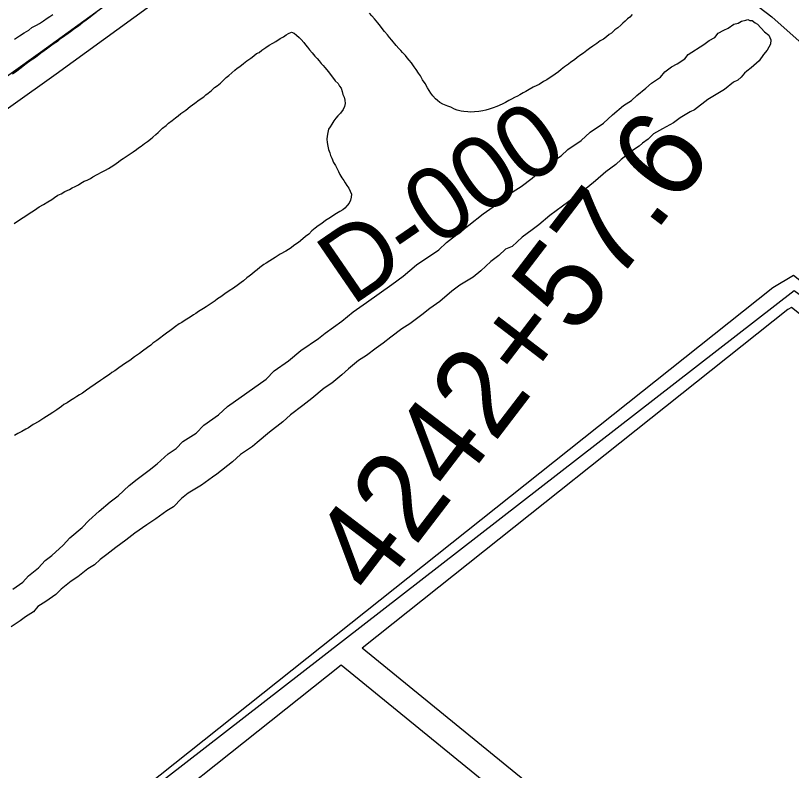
# Model space of a CAD drawing. Extents: x 3297753 to 3335611, y 652252 to 677623.
# Drawn here: x 3307963 to 3308846, y 668771 to 669630 of the extents above; entities that cross this region are included whole.
import ezdxf

# ---------------------------------------------------------------- set-up
doc = ezdxf.new("R2010")
doc.units = 0
for name, color, linetype in [('V-RIVR-RANG-IDEN', 7, 'Continuous'), ('V-ROAD-CNTR', 7, 'Continuous'), ('V-SITE-OTLN', 7, 'Continuous'), ('V-SITE-VEGE', 7, 'Continuous'), ('V-SURV-IDEN', 7, 'Continuous'), ('V-TOPO-SHOR', 7, 'Continuous')]:
    doc.layers.add(name, color=color, linetype=linetype)

msp = doc.modelspace()

# ---------------------------------------------------------------- linework, layer by layer
at = {"layer": 'V-ROAD-CNTR'}
for points in [[(3308552.14, 669971.42), (3308505.63, 669941.31), (3308470.59, 669919.23), (3308429.58, 669897.99), (3308390.61, 669875.75), (3308287.73, 669801.85), (3307991.97, 669587.42), (3307744.65, 669410.84)], [(3308568.45, 669946.24), (3308521.78, 669916.02), (3308485.5, 669893.17), (3308443.92, 669871.63), (3308406.84, 669850.47), (3308305.29, 669777.52), (3308009.49, 669563.07), (3307762.08, 669386.42)], [(3309297.21, 668604.01), (3309272.77, 668622.2), (3309454.59, 668854.58), (3308848.87, 669333.71), (3308825.15, 669319.72), (3307979.83, 668647.03), (3307984.91, 668626.4), (3308750.9, 667998.98), (3308768.79, 668004.43), (3308787.77, 668013.74), (3309007.89, 668290.12), (3309046.24, 668348.39), (3308869.22, 668492.75)], [(3309233.59, 668620.8), (3309412.58, 668849.56), (3308846.39, 669297.42), (3308842.19, 669294.95), (3308358.02, 668909.65)], [(3308835.13, 668520.56), (3308358.02, 668909.65)], [(3308334, 668890.53), (3308017.39, 668638.58)], [(3308921.59, 668229.91), (3308983.57, 668307.74), (3309006.29, 668342.26), (3308334, 668890.53)]]:
    msp.add_lwpolyline(points, dxfattribs=at)
at = {"layer": 'V-SITE-OTLN'}
msp.add_lwpolyline([(3310059.31, 668485.99), (3309541.58, 667838.59), (3309020.19, 667211.38), (3308900.15, 667066.98), (3308446.64, 667480.08), (3308541.98, 667599.31), (3308818.85, 667943.59), (3308800.75, 667958.59), (3307977.96, 668640.29), (3308849.49, 669316.77), (3309505.91, 668836.05), (3309552.11, 668802.21), (3309584.34, 668847.67)], close=True, dxfattribs=at)
at = {"layer": 'V-SITE-VEGE'}
for points in [[(3307960.32, 668976.7), (3307971.7, 668984.8), (3307978.13, 668991.88), (3307989.55, 669001.2), (3307997.26, 669009.45), (3308004.86, 669015.26), (3308017.61, 669026.98), (3308025.32, 669035.23), (3308039.3, 669046.9), (3308047, 669055.16), (3308058.48, 669065.7), (3308071.18, 669076.19), (3308080.06, 669083.17), (3308092.81, 669094.89), (3308101.69, 669101.87), (3308115.62, 669112.32), (3308124.5, 669119.29), (3308137.25, 669131.01), (3308146.08, 669136.77), (3308153.78, 669145.02), (3308168.88, 669154.19), (3308177.86, 669163.61), (3308194.28, 669175.18), (3308204.49, 669184.55), (3308248.71, 669215.77), (3308257.7, 669225.2), (3308274.12, 669236.76), (3308288.1, 669248.43), (3308308.3, 669262.28), (3308315.9, 669268.09), (3308334.88, 669282), (3308347.58, 669292.49), (3308362.73, 669302.88), (3308391.81, 669323.71), (3308404.46, 669332.98), (3308419.71, 669345.82), (3308444.96, 669363.14), (3308453.89, 669371.34), (3308469.09, 669382.96), (3308479.24, 669391.11), (3308495.72, 669403.89), (3308507.1, 669411.99), (3308515.97, 669418.97), (3308529.9, 669429.41), (3308538.73, 669435.17), (3308551.38, 669444.44), (3308560.31, 669452.64), (3308571.73, 669461.96), (3308584.33, 669470.01), (3308591.98, 669477.04), (3308607.14, 669487.43), (3308617.34, 669496.81), (3308632.49, 669507.2), (3308642.69, 669516.57), (3308655.4, 669527.07), (3308664.22, 669532.82), (3308670.6, 669538.68), (3308680.75, 669546.83), (3308687.13, 669552.69), (3308697.23, 669559.62), (3308702.38, 669565.53), (3308709.98, 669571.33), (3308716.26, 669574.74), (3308725.08, 669580.5), (3308728.96, 669585.24), (3308746.61, 669596.75), (3308752.94, 669601.39), (3308759.21, 669604.8), (3308763.09, 669609.54), (3308769.36, 669612.95), (3308774.36, 669615.19), (3308780.68, 669619.82), (3308785.63, 669620.84), (3308789.4, 669623.13), (3308794.35, 669624.15), (3308796.85, 669625.27), (3308799.25, 669623.94), (3308801.69, 669623.84), (3308805.26, 669621.23), (3308807.66, 669619.91)], [(3308807.66, 669619.91), (3308815.86, 669610.98), (3308820.6, 669607.1), (3308822.84, 669602.1), (3308822.63, 669597.21), (3308818.65, 669590.02), (3308814.77, 669585.28), (3308809.56, 669578.15), (3308800.63, 669569.95), (3308795.58, 669566.48), (3308793.03, 669564.14), (3308789.16, 669559.4), (3308785.33, 669555.88), (3308780.33, 669553.65)], [(3308780.33, 669553.65), (3308770.18, 669545.49), (3308751.31, 669534.04), (3308736.1, 669522.42), (3308731.1, 669520.18), (3308719.78, 669513.31), (3308712.18, 669507.5), (3308699.63, 669500.68), (3308689.58, 669494.97), (3308683.21, 669489.11), (3308676.88, 669484.48), (3308673.06, 669480.96), (3308664.23, 669475.21), (3308661.68, 669472.86), (3308652.8, 669465.88), (3308646.43, 669460.02), (3308635.05, 669451.93), (3308623.57, 669441.38), (3308614.69, 669434.4), (3308602.04, 669425.13), (3308593.17, 669418.15), (3308571.64, 669401.9), (3308558.94, 669391.41), (3308551.33, 669385.6), (3308539.96, 669377.5), (3308528.48, 669366.95), (3308520.98, 669363.6), (3308513.33, 669356.57), (3308504.45, 669349.59), (3308492.97, 669339.04), (3308484.1, 669332.06), (3308469, 669322.89), (3308460.12, 669315.92), (3308446.14, 669304.25), (3308434.77, 669296.15), (3308425.89, 669289.17), (3308411.96, 669278.73), (3308403.14, 669272.97), (3308390.49, 669263.7), (3308381.61, 669256.72), (3308374.01, 669250.92), (3308362.64, 669242.82), (3308353.81, 669237.06), (3308342.38, 669227.74), (3308334.73, 669220.71), (3308323.31, 669211.39), (3308314.48, 669205.63), (3308300.5, 669193.97), (3308290.35, 669185.82), (3308276.42, 669175.37), (3308267.49, 669167.17), (3308252.29, 669155.56), (3308238.31, 669143.89), (3308233.21, 669139.2), (3308219.34, 669129.98), (3308210.41, 669121.78), (3308192.66, 669107.82), (3308187.6, 669104.36), (3308174.95, 669095.09), (3308159.86, 669085.92), (3308152.26, 669080.12), (3308143.27, 669070.69), (3308135.73, 669066.11), (3308123.07, 669056.83), (3308112.98, 669049.91), (3308099.1, 669040.69), (3308088.95, 669032.54), (3308077.57, 669024.44), (3308067.42, 669016.29), (3308059.82, 669010.48), (3308053.44, 669004.62), (3308045.89, 669000.04), (3308034.46, 668990.71), (3308026.92, 668986.13), (3308015.49, 668976.81), (3308009.11, 668970.95), (3307997.74, 668962.85), (3307988.91, 668957.1), (3307983.76, 668951.19), (3307974.93, 668945.43), (3307968.61, 668940.8), (3307958.51, 668933.87)]]:
    msp.add_lwpolyline(points, dxfattribs=at)
at = {"layer": 'V-TOPO-SHOR'}
for points in [[(3308544.23, 669933.42), (3308590.17, 669868.64), (3308614.17, 669839.09), (3308651.48, 669792.63), (3308685.75, 669751.9), (3308729.23, 669707.5), (3308771.54, 669668.77), (3308824.07, 669628.2), (3308882.65, 669576.15), (3308936.45, 669532.73), (3308997.76, 669489.92), (3309061.11, 669440.01), (3309147.21, 669375.1), (3309187.52, 669344.41), (3309284.28, 669266.43), (3309360.01, 669210.84), (3309424.24, 669159.49), (3309496.67, 669103.12), (3309550.55, 669061.56), (3309616.94, 669007.49)], [(3308055.21, 669632.93), (3308050.68, 669629.61), (3308048.25, 669627.66), (3308043.71, 669624.34), (3308040.08, 669621.56), (3308035.23, 669617.67), (3308029.5, 669613.81), (3308025.86, 669611.03), (3308023.15, 669609.09), (3308019.52, 669606.61), (3308013.48, 669602.18), (3308011.05, 669600.23), (3308007.43, 669597.75), (3308004.71, 669595.81), (3307998.66, 669591.38), (3307995.94, 669589.45), (3307992.31, 669586.67), (3307989.88, 669584.72), (3307985.96, 669581.96), (3307983.24, 669580.02), (3307979.62, 669577.54), (3307975.68, 669574.48), (3307969.92, 669570.04), (3307965.08, 669566.43), (3307959.95, 669562.84)], [(3308665.08, 669630.82), (3308662.42, 669627.93), (3308660.01, 669625.72), (3308657.37, 669623.29), (3308654.49, 669620.87), (3308652.32, 669618.65), (3308648.72, 669615.57), (3308645.39, 669613.16), (3308641.77, 669609.62), (3308639.15, 669607.88), (3308636.05, 669605.47), (3308632.47, 669602.85), (3308628.91, 669600.69), (3308624.86, 669597.86), (3308620.56, 669594.57), (3308616.52, 669591.97), (3308613.43, 669589.79), (3308609.61, 669586.95), (3308606.75, 669584.99), (3308602.68, 669581.69), (3308599.35, 669579.3), (3308595.53, 669576.45), (3308592.89, 669574.25), (3308588.14, 669571.22), (3308584.32, 669568.15), (3308581.2, 669565.51), (3308577.39, 669562.89), (3308574.77, 669560.92), (3308571.68, 669558.98), (3308567.88, 669556.59), (3308564.09, 669554.44), (3308559.33, 669551.18), (3308556.5, 669549.91), (3308552.49, 669548), (3308548, 669545.42), (3308543.97, 669543.05), (3308541.13, 669541.55), (3308537.34, 669539.4), (3308534.74, 669537.89), (3308531.44, 669536.42), (3308527.65, 669534.26), (3308524.81, 669532.77), (3308521.02, 669530.62), (3308517.96, 669529.13), (3308513.95, 669527.22), (3308511.12, 669525.95), (3308507.14, 669524.73), (3308502.45, 669523.08), (3308498.48, 669522.09), (3308495.21, 669521.31), (3308490.78, 669520.34), (3308485.67, 669519.87), (3308481.74, 669519.8), (3308478.05, 669519.96), (3308473.68, 669520.38), (3308470.46, 669520.74), (3308466.12, 669522.08), (3308463.16, 669523.13), (3308458.63, 669525.17), (3308455.21, 669526.47), (3308449.77, 669528.78), (3308446.38, 669530.78), (3308443.69, 669532.74), (3308441.25, 669534.92), (3308438.37, 669538.05), (3308435.97, 669541.38), (3308434.02, 669544.47), (3308432.29, 669547.32), (3308429.5, 669552.29), (3308426.67, 669556.34), (3308424.1, 669561.07), (3308422.15, 669564.16), (3308419.31, 669568.2), (3308417.12, 669571.07), (3308413.85, 669575.6), (3308411.22, 669578.95), (3308409.24, 669581.34), (3308407.04, 669583.98), (3308403.96, 669587.57), (3308401.98, 669589.97), (3308399.76, 669592.14), (3308396.67, 669595.51), (3308391.62, 669601.73), (3308388.96, 669604.61), (3308386.77, 669607.48), (3308383.48, 669611.55), (3308380.84, 669614.67), (3308378.88, 669617.52), (3308375.57, 669621.13), (3308371.84, 669625.91), (3308368.75, 669629.28), (3308366.33, 669632.15)], [(3307962.23, 669602.89), (3307967.95, 669606.45), (3307973.38, 669610.03), (3307978.48, 669613.04), (3307982.12, 669615.81), (3307987.23, 669618.82), (3307990.82, 669620.72), (3307995.35, 669623.75), (3307999.56, 669626.5), (3308002.28, 669628.44)], [(3308002.28, 669628.44), (3308005.89, 669630.63)], [(3307961.85, 669393.12), (3307967.87, 669396.97), (3307972.09, 669399.72), (3307975.1, 669401.65), (3307979.93, 669404.96), (3307983.84, 669407.43), (3307987.76, 669410.19), (3307990.47, 669411.83), (3307995.27, 669414.56), (3308000.09, 669417.58), (3308004.89, 669420.31), (3308007.92, 669422.52), (3308011.54, 669425.01), (3308015.43, 669426.89), (3308019.63, 669429.35), (3308024.72, 669431.77), (3308028.01, 669433.39), (3308031.3, 669435.01), (3308035.19, 669436.89), (3308037.91, 669438.83), (3308041.51, 669441.02), (3308044.79, 669442.35), (3308048.68, 669444.23), (3308051.39, 669445.88), (3308056.48, 669448.59), (3308062.18, 669451.57), (3308065.77, 669453.47), (3308069.37, 669455.37), (3308075.39, 669459.21), (3308077.82, 669461.17), (3308080.54, 669463.1), (3308082.97, 669465.05), (3308085.98, 669466.97), (3308090.5, 669470), (3308097.13, 669474.41), (3308101.06, 669477.17), (3308103.48, 669479.12), (3308106.5, 669481.05), (3308110.14, 669484.11), (3308113.46, 669486.32), (3308117.09, 669489.09), (3308119.82, 669491.32), (3308123.18, 669494.4), (3308125.62, 669496.64), (3308130.8, 669501.4), (3308134.74, 669504.46), (3308137.48, 669506.98), (3308141.71, 669510.02), (3308145.65, 669513.08), (3308148.69, 669515.59), (3308151.43, 669518.11), (3308157.16, 669521.97), (3308162.32, 669526.14), (3308167.45, 669529.73), (3308172.59, 669533.62), (3308177.73, 669537.21), (3308179.88, 669539.46), (3308182.59, 669541.4), (3308186.53, 669544.45), (3308189.89, 669547.54), (3308192.91, 669549.75), (3308196.55, 669552.82), (3308199.3, 669555.34), (3308203.26, 669558.98), (3308206.29, 669561.2), (3308209.64, 669564.28), (3308212.99, 669567.36), (3308215.72, 669569.59), (3308218.75, 669571.8), (3308222.68, 669574.86), (3308226.62, 669577.91), (3308231.16, 669581.24), (3308234.78, 669583.72), (3308237.82, 669586.23), (3308240.51, 669587.58), (3308243.84, 669590.08), (3308248.37, 669593.4), (3308252, 669595.88), (3308256.2, 669598.34), (3308259.8, 669600.24), (3308264.62, 669603.55), (3308268.22, 669605.45), (3308271.25, 669607.67), (3308274.25, 669609.3), (3308277.52, 669610.62), (3308280.41, 669609.62), (3308283.24, 669607.16), (3308286.06, 669604.7), (3308288.3, 669602.26), (3308291.38, 669598.9), (3308293.32, 669596.18), (3308295.56, 669593.74), (3308298.07, 669590.71), (3308301.15, 669587.35), (3308304.21, 669583.42)], [(3308304.21, 669583.42), (3308306.73, 669580.67), (3308308.95, 669577.94), (3308311.18, 669575.21), (3308313.42, 669572.77), (3308315.37, 669570.34), (3308317.61, 669567.91), (3308320.67, 669563.97), (3308322.61, 669561.54), (3308325.39, 669557.91), (3308327.34, 669555.48), (3308330.42, 669552.13), (3308332.06, 669549.42), (3308334.01, 669547), (3308335.02, 669543.15), (3308336.05, 669539.88), (3308337.39, 669536.89), (3308338.12, 669533.34), (3308338.54, 669529.52), (3308337.81, 669526.03), (3308336.2, 669522.58), (3308333.1, 669518.61), (3308330.33, 669515.51), (3308327.87, 669512.68), (3308325.7, 669509.85), (3308323.2, 669506.14), (3308321.31, 669503), (3308319.72, 669500.14), (3308318.69, 669496.67), (3308317.92, 669492.3), (3308317.79, 669489.09), (3308318.21, 669485.26), (3308318.9, 669480.83), (3308319.63, 669477.29), (3308320.93, 669473.42), (3308321.96, 669470.16), (3308323.32, 669467.46), (3308325.45, 669462.39), (3308327.36, 669459.09), (3308328.99, 669456.09), (3308330.87, 669452.2), (3308332.48, 669448.62), (3308334.67, 669445.01), (3308336.89, 669441.99), (3308338.53, 669439.28), (3308340.45, 669436.27), (3308342.67, 669433.24), (3308344.27, 669429.66), (3308345.6, 669426.38), (3308345.45, 669422.87), (3308344.72, 669419.39), (3308343.12, 669416.23), (3308340.95, 669413.39), (3308338.19, 669410.58), (3308335.77, 669408.63), (3308332.45, 669406.43), (3308328.55, 669404.25), (3308325.83, 669402.31), (3308323.12, 669400.67), (3308319.81, 669398.47), (3308316.2, 669396.28), (3308313.77, 669394.33), (3308311.04, 669392.1), (3308307.74, 669390.19), (3308304.41, 669387.69), (3308300.76, 669384.62), (3308297.09, 669380.97), (3308293.46, 669378.2), (3308290.42, 669375.69), (3308285.27, 669371.51), (3308280.13, 669367.92), (3308277.1, 669365.41), (3308271.07, 669361.57), (3308264.48, 669358.03), (3308258.75, 669354.18), (3308252.72, 669350.33), (3308248.81, 669347.86), (3308246.1, 669346.21), (3308241.57, 669342.89), (3308238.23, 669340.1), (3308235.21, 669337.89), (3308232.17, 669335.38), (3308229.15, 669333.16), (3308226.72, 669331.21), (3308222.77, 669327.87), (3308220.05, 669325.93), (3308217.01, 669323.42), (3308211.58, 669319.55), (3308206.45, 669316.25), (3308201.63, 669312.94), (3308197.08, 669309.32), (3308193.18, 669307.15), (3308190.45, 669304.92), (3308185.92, 669301.89), (3308180.48, 669298.02), (3308177.47, 669296.09), (3308171.77, 669292.82), (3308168.74, 669290.6), (3308166.04, 669288.96), (3308162.12, 669286.49), (3308156.41, 669282.92)], [(3308156.41, 669282.92), (3308152.49, 669280.45), (3308149.79, 669278.81), (3308145.55, 669275.76), (3308141.92, 669272.99), (3308138.9, 669270.77), (3308135.28, 669268.29), (3308132.25, 669266.07), (3308127.4, 669262.18), (3308124.38, 669259.96), (3308119.84, 669256.64), (3308117.42, 669254.69), (3308113.78, 669251.91), (3308107.75, 669247.77), (3308104.4, 669244.99), (3308098.98, 669241.41), (3308093.53, 669237.24), (3308087.5, 669233.1), (3308084.79, 669231.46), (3308081.16, 669228.68), (3308076.33, 669225.38), (3308073.02, 669223.46), (3308070.29, 669221.24), (3308066.37, 669218.47), (3308063.65, 669216.54), (3308060.04, 669214.34), (3308054, 669210.2), (3308047.97, 669206.07), (3308044.33, 669203.29), (3308039.51, 669199.98), (3308036.2, 669198.07), (3308033.19, 669196.15), (3308029.88, 669193.94), (3308025.96, 669191.47), (3308022.34, 669188.99), (3308018.44, 669186.81), (3308015.71, 669184.58), (3308010.58, 669180.99), (3308005.76, 669177.97), (3308001.83, 669175.21), (3307995.81, 669171.36), (3307989.79, 669167.51), (3307983.5, 669164.27), (3307978.06, 669160.39), (3307975.06, 669158.76), (3307970.56, 669156.31), (3307966.08, 669154.16), (3307962.16, 669151.69)]]:
    msp.add_lwpolyline(points, dxfattribs=at)

# ---------------------------------------------------------------- texts
at = {"layer": 'V-RIVR-RANG-IDEN'}
msp.add_text('D-000', height=83, rotation=34.44127, dxfattribs=at).set_placement((3308346.01, 669298.37))
at = {"layer": 'V-SURV-IDEN'}
msp.add_text('4242+57.6', height=100, rotation=52.59639, dxfattribs=at).set_placement((3308372.51, 668965.15))

doc.saveas('drawing.dxf')
